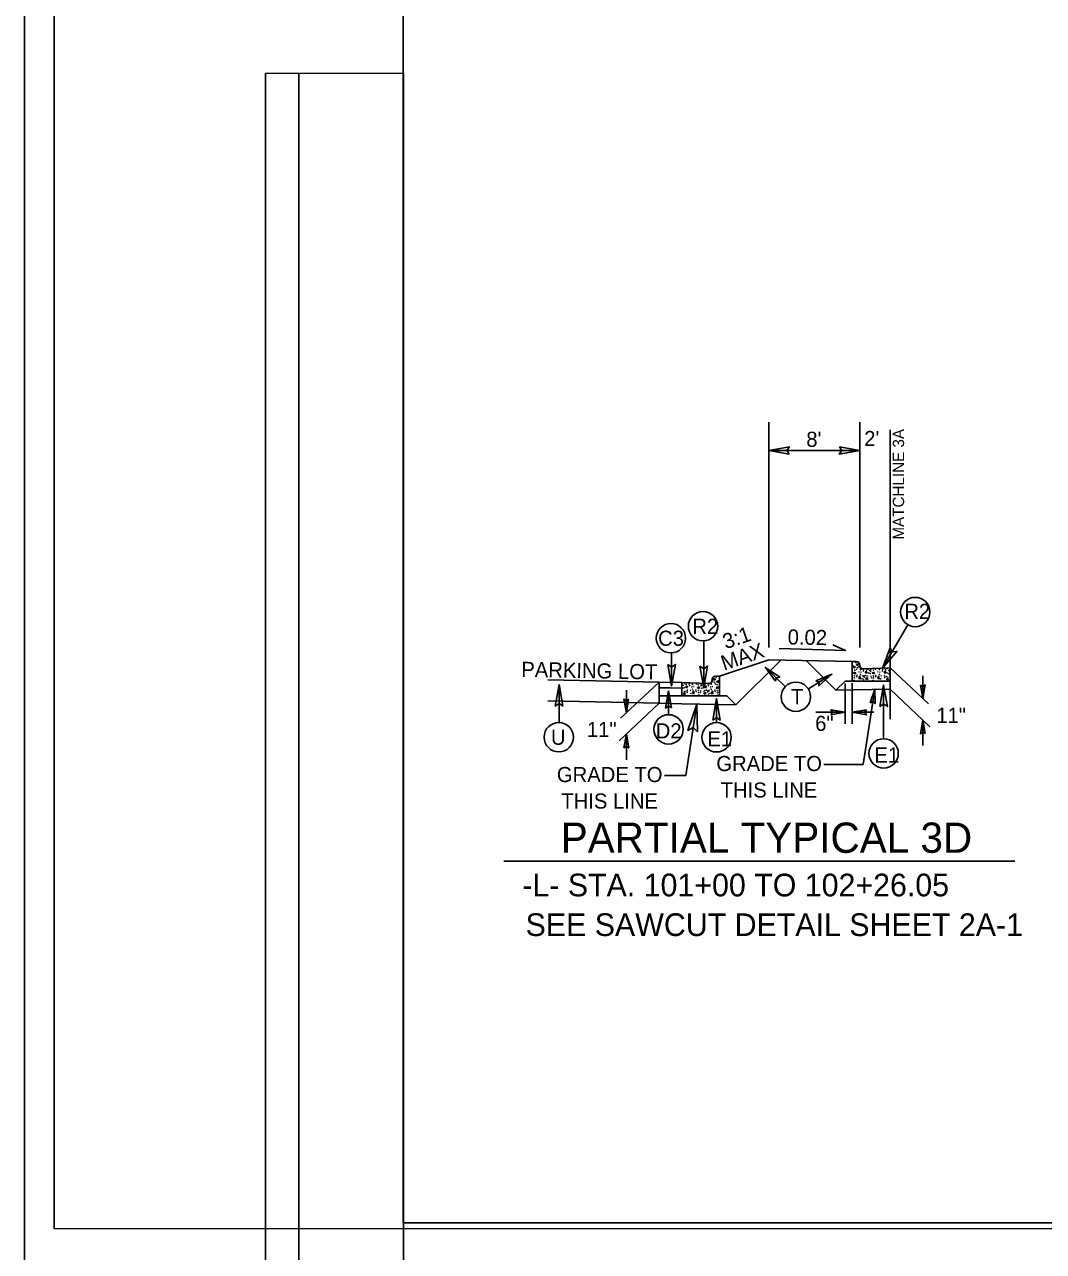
# Model space of a CAD drawing. Extents: x 2320980 to 2456309, y 595047 to 606177.
# Drawn here: x 2455708.8 to 2455798.4, y 596743.6 to 596851.5 of the extents above; entities that cross this region are included whole.
import ezdxf

# ---------------------------------------------------------------- set-up
doc = ezdxf.new("R2010")
doc.units = 0
for name, color, linetype in [('Matchline', 7, 'Continuous'), ('Matchline Text', 7, 'Continuous'), ('Old_Level_1', 7, 'Continuous'), ('Old_Level_11', 7, 'Continuous'), ('Old_Level_2', 7, 'Continuous'), ('Old_Level_20', 7, 'Continuous'), ('Old_Level_21', 7, 'Continuous'), ('Old_Level_3', 7, 'Continuous'), ('Prop Dimension', 7, 'Continuous'), ('Prop Dimension Text', 7, 'Continuous'), ('Prop Terminator CELL', 7, 'Continuous'), ('Sheet Block Revision CELL', 7, 'Continuous'), ('Sheet Cutting Line CELL', 7, 'Continuous'), ('Sheet Plan CELL', 7, 'Continuous'), ('Sheet Plot Border Inside CELL', 7, 'Continuous'), ('Sheet Plot Border Outside CELL', 7, 'Continuous'), ('Typical Berm CELL', 7, 'Continuous'), ('Typical Curb CELL', 7, 'Continuous'), ('Typical ID Circle CELL', 7, 'Continuous'), ('Typical Pavement Slope CELL', 7, 'Continuous'), ('Typical Pavement Slope Information CELL', 7, 'Continuous'), ('Typical Terminator CELL', 7, 'Continuous')]:
    doc.layers.add(name, color=color, linetype=linetype)

msp = doc.modelspace()

# ---------------------------------------------------------------- linework, layer by layer
at = {"layer": 'Matchline'}
msp.add_line((2455784.91, 596815.85), (2455784.91, 596790.41), dxfattribs=at)
at = {"layer": 'Old_Level_1'}
for p, q in [((2455754.81, 596793.87), (2455764.59, 596793.66)), ((2455754.81, 596792), (2455764.59, 596791.79))]:
    msp.add_line(p, q, dxfattribs=at)
at = {"layer": 'Old_Level_11'}
msp.add_lwpolyline([(2455767.96, 596789.29), (2455767.92, 596791.72), (2455767.13, 596789.41), (2455767.6, 596789.65)], close=True, dxfattribs=at)
at = {"layer": 'Old_Level_21'}
for p, q in [((2455774.25, 596796.71), (2455774.25, 596816.52)), ((2455782.25, 596812.79), (2455782.25, 596816.52)), ((2455774.25, 596814.03), (2455782.25, 596814.03)), ((2455782.25, 596796.71), (2455782.25, 596812.79)), ((2455769.92, 596794.18), (2455774.25, 596795.62)), ((2455780.95, 596789.98), (2455780.95, 596793.53)), ((2455781.58, 596789.98), (2455781.58, 596793.57)), ((2455782.53, 596786.42), (2455783.56, 596793.03)), ((2455766.94, 596785.45), (2455767.92, 596791.72)), ((2455782.53, 596786.42), (2455779.09, 596786.42)), ((2455766.94, 596785.45), (2455765.08, 596785.45))]:
    msp.add_line(p, q, dxfattribs=at)
at = {"layer": 'Old_Level_3'}
msp.add_line((2455795.86, 596777.91), (2455750.94, 596777.91), dxfattribs=at)
at = {"layer": 'Prop Dimension'}
for p, q in [((2455784.91, 596794.91), (2455788.28, 596791.73)), ((2455787.78, 596794.2), (2455787.78, 596792.2)), ((2455764.59, 596793.66), (2455761.21, 596790.48)), ((2455761.72, 596792.95), (2455761.72, 596790.95)), ((2455784.91, 596793.04), (2455788.41, 596789.73)), ((2455764.59, 596791.79), (2455761.09, 596788.49)), ((2455787.78, 596790.33), (2455787.78, 596788.07)), ((2455761.72, 596789.08), (2455761.72, 596786.83))]:
    msp.add_line(p, q, dxfattribs=at)
at = {"layer": 'Prop Dimension Text'}
for p, q in [((2455775.69, 596793.27), (2455773.94, 596794.95)), ((2455777.72, 596793.05), (2455779.79, 596794.34)), ((2455765.43, 596790.79), (2455765.43, 596792.88)), ((2455778.39, 596791), (2455780.95, 596791)), ((2455781.58, 596791), (2455783.47, 596791))]:
    msp.add_line(p, q, dxfattribs=at)
msp.add_lwpolyline([(2455775.14, 596796.6), (2455780.99, 596796.44), (2455779.86, 596796.93)], dxfattribs=at)
for centre in [(2455787.12, 596799.82), (2455768.46, 596798.57), (2455765.64, 596797.52), (2455776.62, 596792.37), (2455755.78, 596788.81), (2455765.43, 596789.5), (2455769.65, 596788.8), (2455784.34, 596787.38)]:
    msp.add_circle(centre, 1.29, dxfattribs=at)
at = {"layer": 'Prop Terminator CELL'}
for points in [[(2455787.58, 596793.4), (2455787.78, 596792.2), (2455788, 596793.41), (2455787.78, 596793.25)], [(2455761.92, 596792.15), (2455761.72, 596790.95), (2455761.5, 596792.16), (2455761.72, 596792)], [(2455787.99, 596789.13), (2455787.78, 596790.33), (2455787.57, 596789.12), (2455787.78, 596789.28)], [(2455761.51, 596787.88), (2455761.72, 596789.08), (2455761.93, 596787.87), (2455761.72, 596788.03)]]:
    msp.add_lwpolyline(points, close=True, dxfattribs=at)
at = {"layer": 'Sheet Block Revision CELL'}
msp.add_line((2455732.91, 596689.08), (2455732.91, 596847.2), dxfattribs=at)
msp.add_lwpolyline([(2455730, 596689.07), (2455730, 596847.2), (2455742.11, 596847.21), (2455742.11, 596689.08)], close=True, dxfattribs=at)
at = {"layer": 'Sheet Cutting Line CELL'}
msp.add_line((2455708.81, 596860.57), (2455708.81, 596641.57), dxfattribs=at)
at = {"layer": 'Sheet Plan CELL'}
for points in [[(2456042.11, 596956.08), (2455742.1, 596956.08), (2455742.1, 596746.08), (2456042.11, 596746.08)], [(2455742.1, 596746.08), (2455742.1, 596956.07), (2456002.1, 596956.08), (2456002.1, 596926.07), (2456042.11, 596926.06), (2456042.11, 596746.08)]]:
    msp.add_lwpolyline(points, close=True, dxfattribs=at)
at = {"layer": 'Sheet Plot Border Inside CELL'}
msp.add_lwpolyline([(2455711.41, 596745.57), (2456044.6, 596745.58), (2456044.61, 596956.57), (2455711.41, 596956.57)], close=True, dxfattribs=at)
at = {"layer": 'Sheet Plot Border Outside CELL'}
msp.add_lwpolyline([(2455708.81, 596741.57), (2456045.51, 596741.57), (2456045.51, 596960.57), (2455708.81, 596960.57)], close=True, dxfattribs=at)
at = {"layer": 'Typical Berm CELL'}
for p, q in [((2455781.58, 596795.47), (2455774.25, 596795.62)), ((2455781.58, 596793.75), (2455780.96, 596793.75)), ((2455769.92, 596792.46), (2455770.54, 596792.46))]:
    msp.add_line(p, q, dxfattribs=at)
at = {"layer": 'Typical Curb CELL'}
for p, q in [((2455781.58, 596793.75), (2455781.58, 596795.47)), ((2455781.58, 596795.47), (2455781.93, 596795.47)), ((2455782.05, 596795.27), (2455781.91, 596795.17)), ((2455782.13, 596795.12), (2455782.05, 596795.27)), ((2455769.92, 596794.18), (2455769.57, 596794.18)), ((2455769.92, 596792.46), (2455769.92, 596794.18)), ((2455781.63, 596794.96), (2455781.84, 596795.02)), ((2455781.81, 596794.9), (2455781.63, 596794.96)), ((2455781.8, 596794.54), (2455781.66, 596794.44)), ((2455781.66, 596794.44), (2455781.88, 596794.39)), ((2455781.88, 596794.39), (2455781.8, 596794.54)), ((2455781.84, 596795.02), (2455781.81, 596794.9)), ((2455781.91, 596795.17), (2455782.13, 596795.12)), ((2455782.25, 596795.13), (2455782.25, 596795.15)), ((2455784.91, 596794.91), (2455782.58, 596794.82)), ((2455782.78, 596794.62), (2455782.74, 596794.46)), ((2455782.74, 596794.46), (2455782.9, 596794.46)), ((2455782.9, 596794.46), (2455782.78, 596794.62)), ((2455783.46, 596794.54), (2455783.32, 596794.44)), ((2455783.32, 596794.44), (2455783.54, 596794.39)), ((2455783.54, 596794.39), (2455783.46, 596794.54)), ((2455784.45, 596794.62), (2455784.4, 596794.46)), ((2455784.4, 596794.46), (2455784.56, 596794.46)), ((2455784.56, 596794.46), (2455784.45, 596794.62)), ((2455764.59, 596791.79), (2455764.59, 596793.66)), ((2455766.59, 596793.62), (2455768.92, 596793.53)), ((2455766.94, 596793.17), (2455767.05, 596793.32)), ((2455767.1, 596793.17), (2455766.94, 596793.17)), ((2455767.05, 596793.32), (2455767.1, 596793.17)), ((2455767.96, 596793.1), (2455768.04, 596793.25)), ((2455768.18, 596793.15), (2455767.96, 596793.1)), ((2455768.04, 596793.25), (2455768.18, 596793.15)), ((2455768.6, 596793.17), (2455768.71, 596793.32)), ((2455768.76, 596793.17), (2455768.6, 596793.17)), ((2455768.71, 596793.32), (2455768.76, 596793.17)), ((2455769.25, 596793.84), (2455769.25, 596793.86)), ((2455769.37, 596793.82), (2455769.45, 596793.98)), ((2455769.59, 596793.88), (2455769.37, 596793.82)), ((2455769.45, 596793.98), (2455769.59, 596793.88)), ((2455769.62, 596793.1), (2455769.7, 596793.25)), ((2455769.84, 596793.15), (2455769.62, 596793.1)), ((2455769.66, 596793.73), (2455769.69, 596793.61)), ((2455769.87, 596793.67), (2455769.66, 596793.73)), ((2455769.69, 596793.61), (2455769.87, 596793.67)), ((2455769.7, 596793.25), (2455769.84, 596793.15)), ((2455781.58, 596793.75), (2455784.91, 596793.75)), ((2455782.21, 596794.11), (2455782.16, 596793.96)), ((2455782.16, 596793.96), (2455782.32, 596793.95)), ((2455782.32, 596793.95), (2455782.21, 596794.11)), ((2455782.88, 596794.03), (2455782.74, 596793.93)), ((2455782.74, 596793.93), (2455782.96, 596793.88)), ((2455782.96, 596793.88), (2455782.88, 596794.03)), ((2455783.87, 596794.11), (2455783.82, 596793.96)), ((2455783.82, 596793.96), (2455783.98, 596793.95)), ((2455783.98, 596793.95), (2455783.87, 596794.11)), ((2455784.66, 596794.01), (2455784.61, 596793.86)), ((2455784.61, 596793.86), (2455784.77, 596793.86)), ((2455784.77, 596793.86), (2455784.66, 596794.01)), ((2455769.92, 596792.46), (2455766.59, 596792.46)), ((2455766.73, 596792.56), (2455766.84, 596792.72)), ((2455766.89, 596792.57), (2455766.73, 596792.56)), ((2455766.84, 596792.72), (2455766.89, 596792.57)), ((2455767.52, 596792.66), (2455767.63, 596792.82)), ((2455767.68, 596792.66), (2455767.52, 596792.66)), ((2455767.63, 596792.82), (2455767.68, 596792.66)), ((2455768.53, 596792.59), (2455768.62, 596792.74)), ((2455768.75, 596792.64), (2455768.53, 596792.59)), ((2455768.62, 596792.74), (2455768.75, 596792.64)), ((2455769.18, 596792.66), (2455769.29, 596792.82)), ((2455769.34, 596792.66), (2455769.18, 596792.66)), ((2455769.29, 596792.82), (2455769.34, 596792.66))]:
    msp.add_line(p, q, dxfattribs=at)
for centre in [(2455781.6, 596795.32), (2455781.89, 596795.37), (2455781.67, 596795.08), (2455781.78, 596794.2), (2455781.8, 596794.71), (2455781.96, 596794.78), (2455782, 596794.25), (2455782.02, 596794.93), (2455782.17, 596794.99), (2455782.19, 596794.56), (2455782.24, 596794.17), (2455782.3, 596794.82), (2455782.31, 596794.32), (2455782.32, 596794.75), (2455782.36, 596794.53), (2455782.47, 596794.21), (2455782.55, 596794.16), (2455782.56, 596794.64), (2455782.59, 596794.77), (2455782.62, 596794.21), (2455782.74, 596794.24), (2455782.85, 596794.72), (2455782.88, 596794.21), (2455782.98, 596794.78), (2455783.02, 596794.46), (2455783.13, 596794.67), (2455783.15, 596794.4), (2455783.2, 596794.71), (2455783.22, 596794.59), (2455783.23, 596794.18), (2455783.44, 596794.2), (2455783.46, 596794.71), (2455783.62, 596794.78), (2455783.66, 596794.25), (2455783.85, 596794.56), (2455783.9, 596794.17), (2455783.96, 596794.82), (2455783.98, 596794.32), (2455783.98, 596794.75), (2455784.02, 596794.53), (2455784.13, 596794.21), (2455784.22, 596794.64), (2455784.26, 596794.77), (2455784.4, 596794.24), (2455784.45, 596794.86), (2455784.45, 596794.16), (2455784.51, 596794.72), (2455784.64, 596794.84), (2455784.68, 596794.46), (2455784.79, 596794.67), (2455784.81, 596794.4), (2455784.86, 596794.71), (2455784.89, 596794.59), (2455784.89, 596794.18), (2455766.61, 596793.3), (2455766.64, 596793.42), (2455766.69, 596793.11), (2455766.71, 596793.38), (2455766.82, 596793.17), (2455766.86, 596793.54), (2455766.98, 596793.43), (2455767.05, 596793.57), (2455767.24, 596793.48), (2455767.28, 596793.35), (2455767.48, 596793.23), (2455767.52, 596793.46), (2455767.54, 596793.53), (2455767.65, 596793.27), (2455767.88, 596793.49), (2455768.04, 596793.42), (2455768.28, 596793.3), (2455768.3, 596793.42), (2455768.35, 596793.11), (2455768.37, 596793.38), (2455768.48, 596793.17), (2455768.52, 596793.49), (2455768.65, 596793.43), (2455768.9, 596793.48), (2455768.94, 596793.35), (2455769.14, 596793.23), (2455769.18, 596793.46), (2455769.2, 596793.53), (2455769.31, 596793.27), (2455769.32, 596793.7), (2455769.48, 596793.64), (2455769.54, 596793.49), (2455769.61, 596794.08), (2455769.7, 596793.42), (2455769.83, 596793.79), (2455769.9, 596794.03), (2455781.61, 596794.05), (2455781.74, 596793.81), (2455781.78, 596794.02), (2455781.98, 596794.13), (2455782.44, 596793.95), (2455782.57, 596793.89), (2455782.65, 596794.08), (2455782.95, 596794.15), (2455783.28, 596794.05), (2455783.4, 596793.81), (2455783.44, 596794.02), (2455783.64, 596794.13), (2455784.1, 596793.95), (2455784.43, 596794.04), (2455784.61, 596794.15), (2455784.69, 596794.08), (2455766.61, 596792.89), (2455766.81, 596792.79), (2455766.89, 596792.85), (2455767.05, 596792.87), (2455767.07, 596792.75), (2455767.1, 596792.95), (2455767.37, 596792.92), (2455767.4, 596792.66), (2455767.52, 596793.03), (2455767.6, 596792.88), (2455767.83, 596792.96), (2455767.86, 596792.84), (2455768.06, 596792.91), (2455768.06, 596792.73), (2455768.1, 596792.52), (2455768.22, 596792.76), (2455768.27, 596792.89), (2455768.55, 596792.85), (2455768.62, 596792.91), (2455768.76, 596792.95), (2455768.85, 596792.79), (2455768.88, 596792.91), (2455768.93, 596792.6), (2455768.95, 596792.87), (2455769.03, 596792.92), (2455769.06, 596792.66), (2455769.18, 596793.03), (2455769.26, 596792.88), (2455769.5, 596792.96), (2455769.52, 596792.84), (2455769.72, 596792.91), (2455769.72, 596792.73), (2455769.76, 596792.52), (2455769.88, 596792.76)]:
    msp.add_circle(centre, 0.0107, dxfattribs=at)
for centre, start, end in [((2455781.93, 596795.15), 0, 90), ((2455769.57, 596793.86), 90, 180), ((2455782.57, 596795.13), 180, 272.3845), ((2455768.93, 596793.84), 267.6155, 360)]:
    msp.add_arc(centre, 0.319, start, end, dxfattribs=at)
at = {"layer": 'Typical ID Circle CELL'}
for p, q in [((2455786.48, 596798.7), (2455784.25, 596794.88)), ((2455768.52, 596797.29), (2455768.52, 596793.17)), ((2455765.69, 596796.24), (2455765.69, 596793.3)), ((2455755.8, 596790.11), (2455755.8, 596793.44)), ((2455784.32, 596788.68), (2455784.34, 596793.4)), ((2455769.63, 596790.1), (2455769.65, 596792.17))]:
    msp.add_line(p, q, dxfattribs=at)
at = {"layer": 'Typical Pavement Slope CELL'}
for p, q in [((2455771.35, 596791.65), (2455775.3, 596795.6)), ((2455777.54, 596795.55), (2455780.15, 596792.94)), ((2455784.91, 596794.91), (2455784.91, 596793.75)), ((2455764.59, 596793.66), (2455766.59, 596793.62)), ((2455764.59, 596793.66), (2455766.59, 596793.62)), ((2455764.59, 596793.16), (2455764.59, 596793.66)), ((2455764.59, 596793.16), (2455766.59, 596793.12)), ((2455766.59, 596793.12), (2455764.59, 596793.16)), ((2455764.59, 596793.16), (2455765.59, 596793.14)), ((2455764.59, 596792.46), (2455764.59, 596793.16)), ((2455765.59, 596793.14), (2455766.59, 596793.12)), ((2455766.59, 596793.62), (2455766.59, 596792.46)), ((2455766.59, 596793.62), (2455766.59, 596793.12)), ((2455766.59, 596793.12), (2455766.59, 596792.46)), ((2455780.96, 596793.75), (2455780.15, 596792.94)), ((2455766.59, 596792.46), (2455764.59, 596792.46)), ((2455766.59, 596792.46), (2455764.59, 596792.46)), ((2455770.54, 596792.46), (2455771.35, 596791.65)), ((2455784.91, 596793.04), (2455780.15, 596792.95)), ((2455764.59, 596791.79), (2455766.59, 596791.75)), ((2455766.59, 596791.75), (2455771.34, 596791.65))]:
    msp.add_line(p, q, dxfattribs=at)
at = {"layer": 'Typical Terminator CELL'}
for points in [[(2455776.04, 596813.72), (2455774.25, 596814.03), (2455776.05, 596814.35), (2455775.82, 596814.03)], [(2455780.45, 596814.34), (2455782.25, 596814.03), (2455780.44, 596813.71), (2455780.67, 596814.03)], [(2455784.92, 596796.68), (2455784.25, 596794.88), (2455785.5, 596796.36), (2455785.09, 596796.32)], [(2455765.36, 596795.2), (2455765.69, 596793.3), (2455766.03, 596795.21), (2455765.69, 596794.97)], [(2455768.19, 596795.06), (2455768.52, 596793.17), (2455768.85, 596795.07), (2455768.52, 596794.83)], [(2455774.84, 596793.73), (2455773.94, 596794.95), (2455775.21, 596794.1), (2455774.88, 596794.04)], [(2455778.38, 596793.77), (2455779.79, 596794.34), (2455778.65, 596793.32), (2455778.67, 596793.65)], [(2455756.13, 596791.55), (2455755.8, 596793.44), (2455755.47, 596791.54), (2455755.8, 596791.78)], [(2455784.01, 596791.51), (2455784.34, 596793.4), (2455784.67, 596791.5), (2455784.33, 596791.74)], [(2455765.69, 596791.38), (2455765.43, 596792.88), (2455765.17, 596791.37), (2455765.43, 596791.56)], [(2455769.32, 596790.32), (2455769.65, 596792.21), (2455769.98, 596790.31), (2455769.64, 596790.55)], [(2455783.16, 596791.83), (2455783.56, 596793.03), (2455783.59, 596791.76), (2455783.39, 596791.95)], [(2455779.7, 596790.78), (2455780.95, 596791), (2455779.7, 596791.22), (2455779.86, 596791)], [(2455782.83, 596791.21), (2455781.58, 596791), (2455782.84, 596790.77), (2455782.68, 596791)]]:
    msp.add_lwpolyline(points, close=True, dxfattribs=at)

# ---------------------------------------------------------------- texts
at = {"layer": 'Matchline Text'}
msp.add_text('MATCHLINE 3A', height=1, rotation=90, dxfattribs=at).set_placement((2455786.14, 596806.19))
at = {"layer": 'Old_Level_2'}
for s, height, p in [('PARTIAL TYPICAL 3D', 2.66, (2455755.95, 596778.64)), ('-L- STA. 101+00 TO 102+26.05', 1.995, (2455752.57, 596774.81)), ('SEE SAWCUT DETAIL SHEET 2A-1', 1.995, (2455752.86, 596771.32))]:
    msp.add_text(s, height=height, dxfattribs=at).set_placement(p)
at = {"layer": 'Old_Level_20'}
for s, p in [('R2', (2455786.16, 596799.22)), ('R2', (2455767.52, 596797.9)), ('C3', (2455764.51, 596796.85)), ('T', (2455776.19, 596791.71)), ('U', (2455755.09, 596788.14)), ('E1', (2455768.84, 596788)), ('E1', (2455783.53, 596786.58))]:
    msp.add_text(s, height=1.33, dxfattribs=at).set_placement(p)
msp.add_text('D2', height=1.33, rotation=0.0028, dxfattribs=at).set_placement((2455764.3, 596788.7))
at = {"layer": 'Old_Level_21'}
for s, rotation, p in [("2'", 359.9998, (2455782.63, 596814.42)), ('3:1', 18.7769, (2455770.46, 596796.54)), ('0.02', 358.8544, (2455775.89, 596796.97)), ('MAX', 18.7769, (2455770.31, 596794.65)), ('PARKING LOT', 358.8544, (2455752.47, 596794.12))]:
    msp.add_text(s, height=1.33, rotation=rotation, dxfattribs=at).set_placement(p)
for s, p in [("8'", (2455777.54, 596814.35)), ('6"', (2455778.32, 596789.36)), ('GRADE TO', (2455769.63, 596785.83)), ('GRADE TO', (2455755.61, 596784.86)), ('THIS LINE', (2455770.01, 596783.5)), ('THIS LINE', (2455756, 596782.53))]:
    msp.add_text(s, height=1.33, dxfattribs=at).set_placement(p)
at = {"layer": 'Typical Pavement Slope Information CELL'}
for p in [(2455788.97, 596790.07), (2455758.25, 596788.82)]:
    msp.add_text('11"', height=1.33, dxfattribs=at).set_placement(p)

doc.saveas('drawing.dxf')
